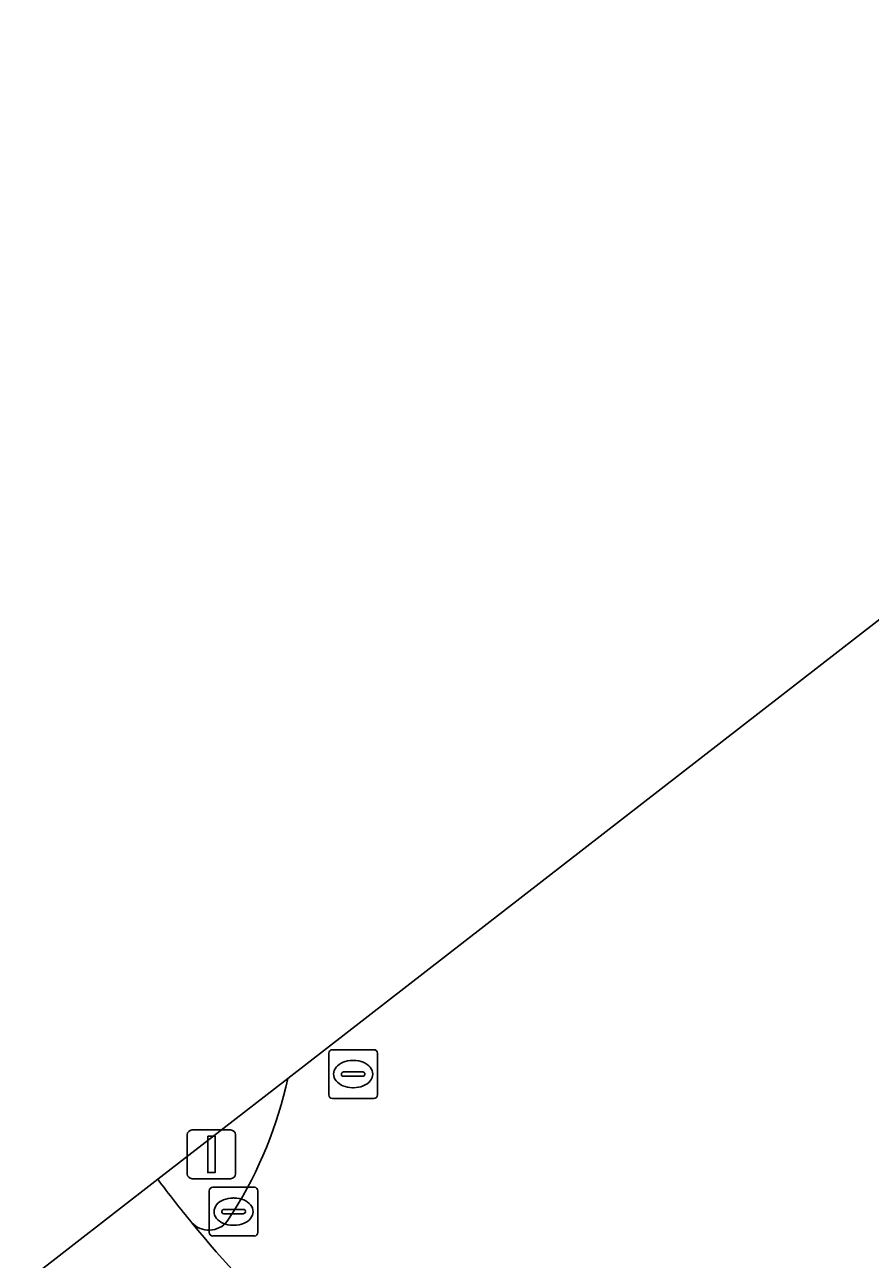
# Model space of a CAD drawing. Extents: x 158793 to 159888, y 384317 to 385256.
# Drawn here: x 159244.95 to 159262.3, y 385229.67 to 385255.01 of the extents above; entities that cross this region are included whole.
import ezdxf

# ---------------------------------------------------------------- set-up
doc = ezdxf.new("R2010")
doc.units = 0
for name, color, linetype in [('IMGEO_Fietspad_gesloten', 7, 'Continuous'), ('IMGEO_Kolk', 7, 'Continuous'), ('IMGEO_Rijbaan_lokaal_gesloten', 7, 'Continuous'), ('IMGEO_Rioolput', 7, 'Continuous'), ('IMGEO_Verkeersbordpaal', 7, 'Continuous'), ('IMGEO_Verkeerseiland_groen', 7, 'Continuous')]:
    doc.layers.add(name, color=color, linetype=linetype)

msp = doc.modelspace()

# ---------------------------------------------------------------- linework, layer by layer
at = {"layer": 'IMGEO_Fietspad_gesloten'}
msp.add_lwpolyline([(159247.679, 385231.314), (159244.948, 385229.193), (159246.213, 385227.562)], dxfattribs=at)
for centre, radius, start, end in [((159265.053, 385244.186), 21.623, 216.5351, 219.546), ((159266.122, 385244.887), 22.895, 219.1946, 234.7228)]:
    msp.add_arc(centre, radius, start, end, dxfattribs=at)
at = {"layer": 'IMGEO_Kolk'}
for p, q in [((159248.807, 385231.15), (159249.659, 385231.15)), ((159248.732, 385230.224), (159248.732, 385231.076)), ((159249.22, 385230.93), (159249.245, 385230.93)), ((159249.733, 385231.076), (159249.733, 385230.224)), ((159248.991, 385230.644), (159248.991, 385230.656)), ((159249.429, 385230.607), (159249.031, 385230.607)), ((159249.034, 385230.693), (159249.432, 385230.693)), ((159249.475, 385230.656), (159249.475, 385230.644)), ((159249.243, 385230.37), (159249.218, 385230.37)), ((159249.659, 385230.15), (159248.807, 385230.15))]:
    msp.add_line(p, q, dxfattribs=at)
for points in [[(159248.807, 385231.15), (159249.659, 385231.15)], [(159248.732, 385230.224), (159248.732, 385231.076)], [(159249.733, 385231.076), (159249.733, 385230.224)], [(159249.659, 385230.15), (159248.807, 385230.15)]]:
    msp.add_lwpolyline(points, dxfattribs=at)
for centre, radius, start, end in [((159248.809, 385231.074), 0.0765, 91.552, 178.448), ((159248.809, 385231.074), 0.0765, 91.552, 178.448), ((159249.657, 385231.074), 0.0765, 1.552, 88.448), ((159249.657, 385231.074), 0.0765, 1.552, 88.448), ((159249.031, 385230.653), 0.0403, 85.8775, 175.7526), ((159249.028, 385230.643), 0.0366, 178.938, 274.7102), ((159249.432, 385230.65), 0.043, 264.8664, 352.4533), ((159249.436, 385230.655), 0.0386, 1.7309, 96.639), ((159248.809, 385230.226), 0.0765, 181.552, 268.448), ((159248.809, 385230.226), 0.0765, 181.552, 268.448), ((159249.657, 385230.226), 0.0765, 271.552, 358.448), ((159249.657, 385230.226), 0.0765, 271.552, 358.448)]:
    msp.add_arc(centre, radius, start, end, dxfattribs=at)
for centre, major_axis, ratio, start_param, end_param in [((159249.219, 385230.65), (-0.387, 0.002), 0.722429, 4.712389, 7.853982), ((159249.244, 385230.65), (-0.39, 0.002), 0.717154, 1.570796, 4.712389)]:
    msp.add_ellipse(centre, major_axis=major_axis, ratio=ratio, start_param=start_param, end_param=end_param, dxfattribs=at)
at = {"layer": 'IMGEO_Rijbaan_lokaal_gesloten'}
for points in [[(159281.767, 385250.693), (159278.203, 385255.015), (159250.346, 385233.385)], [(159249.233, 385230.65), (159249.104, 385230.452)]]:
    msp.add_lwpolyline(points, dxfattribs=at)
for centre, radius, start, end in [((159241.887, 385235.233), 8.659, 328.0402, 347.6721), ((159248.727, 385230.752), 0.482, 223.7626, 321.4497), ((159266.122, 385244.887), 22.895, 219.1946, 234.7228)]:
    msp.add_arc(centre, radius, start, end, dxfattribs=at)
at = {"layer": 'IMGEO_Rioolput'}
for p, q in [((159251.185, 385233.048), (159251.185, 385233.9)), ((159251.26, 385233.974), (159252.112, 385233.974)), ((159252.186, 385233.9), (159252.186, 385233.048)), ((159251.673, 385233.754), (159251.698, 385233.754)), ((159251.444, 385233.468), (159251.444, 385233.48)), ((159251.882, 385233.431), (159251.484, 385233.431)), ((159251.487, 385233.517), (159251.885, 385233.517)), ((159251.928, 385233.48), (159251.928, 385233.468)), ((159251.696, 385233.194), (159251.671, 385233.194)), ((159252.112, 385232.974), (159251.26, 385232.974))]:
    msp.add_line(p, q, dxfattribs=at)
for points in [[(159251.185, 385233.048), (159251.185, 385233.9)], [(159251.26, 385233.974), (159252.112, 385233.974)], [(159252.186, 385233.9), (159252.186, 385233.048)], [(159252.112, 385232.974), (159251.26, 385232.974)]]:
    msp.add_lwpolyline(points, dxfattribs=at)
for centre, radius, start, end in [((159251.262, 385233.898), 0.0765, 91.552, 178.448), ((159251.262, 385233.898), 0.0765, 91.552, 178.448), ((159252.11, 385233.898), 0.0765, 1.552, 88.448), ((159252.11, 385233.898), 0.0765, 1.552, 88.448), ((159251.484, 385233.477), 0.0403, 85.8775, 175.7526), ((159251.481, 385233.467), 0.0366, 178.938, 274.7102), ((159251.885, 385233.474), 0.043, 264.8664, 352.4533), ((159251.889, 385233.479), 0.0386, 1.7309, 96.639), ((159251.262, 385233.05), 0.0765, 181.552, 268.448), ((159251.262, 385233.05), 0.0765, 181.552, 268.448), ((159252.11, 385233.05), 0.0765, 271.552, 358.448), ((159252.11, 385233.05), 0.0765, 271.552, 358.448)]:
    msp.add_arc(centre, radius, start, end, dxfattribs=at)
for centre, major_axis, ratio, start_param, end_param in [((159251.672, 385233.474), (-0.387, 0.002), 0.722429, 4.712389, 7.853982), ((159251.697, 385233.474), (-0.39, 0.002), 0.717154, 1.570796, 4.712389)]:
    msp.add_ellipse(centre, major_axis=major_axis, ratio=ratio, start_param=start_param, end_param=end_param, dxfattribs=at)
at = {"layer": 'IMGEO_Verkeersbordpaal'}
for p, q in [((159248.283, 385231.426), (159248.283, 385232.226)), ((159248.283, 385232.226), (159248.283, 385231.426)), ((159248.383, 385232.326), (159249.173, 385232.326)), ((159249.173, 385232.326), (159248.383, 385232.326)), ((159249.273, 385232.226), (159249.273, 385231.426)), ((159249.273, 385231.426), (159249.273, 385232.226)), ((159249.173, 385231.326), (159248.383, 385231.326)), ((159248.383, 385231.326), (159249.173, 385231.326))]:
    msp.add_line(p, q, dxfattribs=at)
msp.add_lwpolyline([(159248.703, 385232.201), (159248.853, 385232.201), (159248.853, 385231.451), (159248.703, 385231.451), (159248.703, 385232.201)], dxfattribs=at)
for centre, start, end in [((159248.383, 385232.226), 90, 180), ((159248.383, 385232.226), 90, 180), ((159249.173, 385232.226), 0, 90), ((159249.173, 385232.226), 360, 90), ((159248.383, 385231.426), 180, 270), ((159248.383, 385231.426), 180, 270), ((159249.173, 385231.426), 270, 0), ((159249.173, 385231.426), 270, 0)]:
    msp.add_arc(centre, 0.1, start, end, dxfattribs=at)
at = {"layer": 'IMGEO_Verkeerseiland_groen'}
for points in [[(159250.346, 385233.385), (159247.679, 385231.314)], [(159249.104, 385230.452), (159249.233, 385230.65)]]:
    msp.add_lwpolyline(points, dxfattribs=at)
for centre, radius, start, end in [((159241.887, 385235.233), 8.659, 328.0402, 347.6721), ((159265.053, 385244.186), 21.623, 216.5351, 219.546), ((159248.727, 385230.752), 0.482, 223.7626, 321.4497)]:
    msp.add_arc(centre, radius, start, end, dxfattribs=at)

doc.saveas('drawing.dxf')
